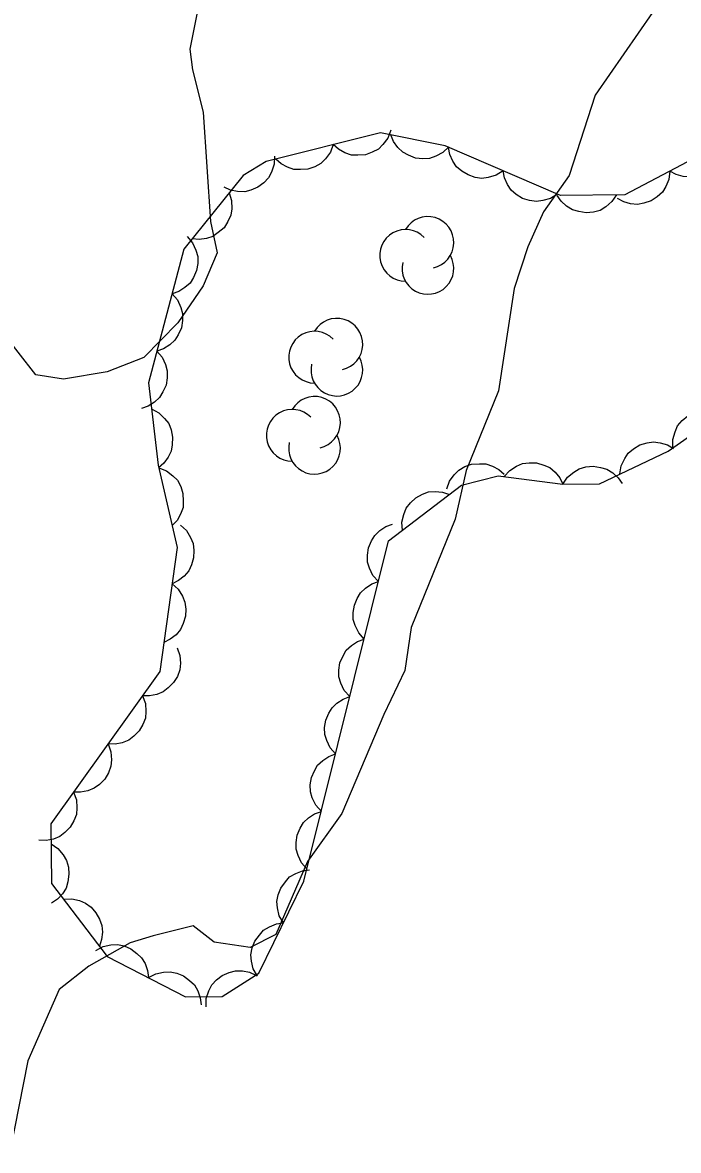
# Model space of a CAD drawing. Extents: x 282461 to 284471, y 5554090 to 5557646.
# Drawn here: x 283556.5 to 283589.8, y 5556189.7 to 5556246.8 of the extents above; entities that cross this region are included whole.
import ezdxf

# ---------------------------------------------------------------- set-up
doc = ezdxf.new("R2010")
doc.units = 0
doc.layers.add('Niveau 2', color=7, linetype='Continuous')
doc.layers.add('Niveau 44', color=7, linetype='Continuous')

msp = doc.modelspace()

# ---------------------------------------------------------------- linework, layer by layer
at = {"layer": 'Niveau 2'}
for points in [[(283562.49, 5556272.58), (283563.43, 5556269.68), (283563.55, 5556266.08), (283563.4, 5556264.01), (283564.28, 5556254.32), (283565.8, 5556249.45), (283565.01, 5556245.47), (283565.15, 5556244.43), (283565.69, 5556242.29), (283566.06, 5556236.75), (283566.39, 5556235.16), (283565.68, 5556233.48), (283564.41, 5556231.61), (283562.68, 5556229.85), (283560.82, 5556229.13), (283558.61, 5556228.76), (283557.22, 5556228.98), (283555.42, 5556231.28)], [(283588.43, 5556247.33), (283585.53, 5556243.15), (283584.21, 5556239.08), (283582.92, 5556237.23), (283582.13, 5556235.47), (283581.43, 5556233.35), (283580.64, 5556228.17), (283579.01, 5556224.13), (283578.44, 5556221.67), (283576.21, 5556216.18), (283575.89, 5556214), (283574.84, 5556211.77), (283572.71, 5556206.77), (283570.96, 5556204.33), (283569.37, 5556200.64), (283568.06, 5556199.98), (283566.24, 5556200.25), (283565.18, 5556201.07), (283563.15, 5556200.57), (283561.99, 5556200.21), (283559.9, 5556199.03), (283558.4, 5556197.85), (283556.8, 5556194.23), (283555.91, 5556189.7)]]:
    msp.add_lwpolyline(points, dxfattribs=at)
at = {"layer": 'Niveau 44'}
for points in [[(283595.6, 5556242.6), (283587.03, 5556238.1), (283583.77, 5556238.07), (283577.93, 5556240.57), (283574.67, 5556241.24), (283568.87, 5556239.79), (283567.71, 5556239.08), (283564.71, 5556235.34), (283562.91, 5556228.58), (283563.41, 5556224.41), (283564.37, 5556220.23), (283563.49, 5556213.95), (283557.97, 5556206.24), (283558, 5556203.22), (283560.82, 5556199.53), (283564.79, 5556197.48), (283566.65, 5556197.5), (283568.5, 5556198.67), (283570.79, 5556203.34), (283575.07, 5556220.57), (283578.77, 5556223.39), (283580.63, 5556223.87), (283583.89, 5556223.44), (283585.75, 5556223.46), (283589.23, 5556225.12), (283592.93, 5556227.71)], [(283575.18, 5556241.37), (283575.04, 5556240.97), (283574.79, 5556240.65), (283574.56, 5556240.41), (283574.25, 5556240.25), (283573.9, 5556240.12), (283573.52, 5556240.1), (283573.19, 5556240.1), (283572.86, 5556240.22), (283572.54, 5556240.4), (283572.27, 5556240.64)], [(283572.27, 5556240.64), (283572.13, 5556240.25), (283571.88, 5556239.92), (283571.65, 5556239.69), (283571.34, 5556239.52), (283570.99, 5556239.4), (283570.61, 5556239.37), (283570.28, 5556239.38), (283569.95, 5556239.49), (283569.63, 5556239.67), (283569.36, 5556239.91)], [(283578.12, 5556240.53), (283577.82, 5556240.24), (283577.46, 5556240.05), (283577.15, 5556239.94), (283576.8, 5556239.92), (283576.43, 5556239.96), (283576.08, 5556240.1), (283575.79, 5556240.25), (283575.54, 5556240.5), (283575.32, 5556240.8), (283575.18, 5556241.13)], [(283591.97, 5556240.69), (283591.92, 5556240.28), (283591.76, 5556239.91), (283591.59, 5556239.62), (283591.33, 5556239.38), (283591.02, 5556239.18), (283590.66, 5556239.07), (283590.34, 5556239), (283589.99, 5556239.03), (283589.63, 5556239.13), (283589.31, 5556239.3)], [(283569.3, 5556240.05), (283569.28, 5556239.64), (283569.15, 5556239.25), (283569, 5556238.96), (283568.75, 5556238.71), (283568.46, 5556238.49), (283568.1, 5556238.34), (283567.79, 5556238.25), (283567.43, 5556238.27), (283567.07, 5556238.34), (283566.74, 5556238.49)], [(283580.87, 5556239.31), (283580.52, 5556239.09), (283580.12, 5556238.98), (283579.8, 5556238.93), (283579.45, 5556238.98), (283579.1, 5556239.1), (283578.78, 5556239.3), (283578.52, 5556239.51), (283578.33, 5556239.8), (283578.18, 5556240.14), (283578.11, 5556240.49)], [(283583.62, 5556238.13), (283583.27, 5556237.91), (283582.88, 5556237.8), (283582.56, 5556237.75), (283582.21, 5556237.8), (283581.86, 5556237.91), (283581.53, 5556238.12), (283581.28, 5556238.33), (283581.09, 5556238.62), (283580.94, 5556238.96), (283580.87, 5556239.31)], [(283589.31, 5556239.3), (283589.27, 5556238.88), (283589.11, 5556238.51), (283588.94, 5556238.23), (283588.68, 5556237.99), (283588.37, 5556237.79), (283588, 5556237.67), (283587.68, 5556237.6), (283587.33, 5556237.64), (283586.98, 5556237.74), (283586.66, 5556237.91)], [(283567, 5556238.2), (283567.12, 5556237.8), (283567.13, 5556237.39), (283567.08, 5556237.06), (283566.94, 5556236.74), (283566.74, 5556236.43), (283566.45, 5556236.18), (283566.18, 5556235.99), (283565.85, 5556235.88), (283565.48, 5556235.83), (283565.12, 5556235.86)], [(283586.61, 5556238.1), (283586.38, 5556237.75), (283586.07, 5556237.49), (283585.79, 5556237.31), (283585.45, 5556237.22), (283585.08, 5556237.19), (283584.7, 5556237.25), (283584.39, 5556237.33), (283584.09, 5556237.52), (283583.82, 5556237.77), (283583.61, 5556238.07)], [(283564.88, 5556235.98), (283565.15, 5556235.66), (283565.32, 5556235.29), (283565.41, 5556234.98), (283565.41, 5556234.62), (283565.35, 5556234.26), (283565.19, 5556233.91), (283565.02, 5556233.63), (283564.76, 5556233.4), (283564.45, 5556233.2), (283564.11, 5556233.08)], [(283564.11, 5556233.08), (283564.38, 5556232.77), (283564.55, 5556232.39), (283564.64, 5556232.08), (283564.64, 5556231.73), (283564.58, 5556231.36), (283564.42, 5556231.01), (283564.25, 5556230.73), (283563.99, 5556230.5), (283563.68, 5556230.3), (283563.34, 5556230.18)], [(283563.34, 5556230.18), (283563.61, 5556229.87), (283563.78, 5556229.5), (283563.87, 5556229.18), (283563.87, 5556228.83), (283563.81, 5556228.46), (283563.65, 5556228.12), (283563.48, 5556227.83), (283563.22, 5556227.6), (283562.9, 5556227.4), (283562.56, 5556227.28)], [(283563.07, 5556227.25), (283563.44, 5556227.06), (283563.73, 5556226.77), (283563.94, 5556226.51), (283564.07, 5556226.19), (283564.14, 5556225.83), (283564.12, 5556225.44), (283564.07, 5556225.12), (283563.92, 5556224.81), (283563.7, 5556224.51), (283563.43, 5556224.27)], [(283589.47, 5556225.29), (283589.47, 5556225.71), (283589.58, 5556226.1), (283589.71, 5556226.4), (283589.94, 5556226.67), (283590.22, 5556226.91), (283590.57, 5556227.07), (283590.87, 5556227.18), (283591.23, 5556227.19), (283591.59, 5556227.14), (283591.93, 5556227.01)], [(283586.79, 5556223.96), (283586.85, 5556224.37), (283587.03, 5556224.74), (283587.21, 5556225.01), (283587.48, 5556225.24), (283587.79, 5556225.43), (283588.16, 5556225.53), (283588.48, 5556225.59), (283588.83, 5556225.54), (283589.19, 5556225.43), (283589.5, 5556225.25)], [(283563.44, 5556224.27), (283563.83, 5556224.12), (283564.15, 5556223.87), (283564.38, 5556223.64), (283564.55, 5556223.32), (283564.66, 5556222.97), (283564.68, 5556222.59), (283564.67, 5556222.26), (283564.54, 5556221.93), (283564.36, 5556221.61), (283564.11, 5556221.35)], [(283578.02, 5556223.2), (283578.16, 5556223.59), (283578.4, 5556223.92), (283578.63, 5556224.15), (283578.94, 5556224.33), (283579.28, 5556224.45), (283579.67, 5556224.48), (283579.99, 5556224.47), (283580.33, 5556224.36), (283580.65, 5556224.18), (283580.92, 5556223.95)], [(283580.93, 5556223.83), (283581.21, 5556224.14), (283581.55, 5556224.36), (283581.85, 5556224.49), (283582.2, 5556224.53), (283582.57, 5556224.52), (283582.94, 5556224.4), (283583.24, 5556224.28), (283583.5, 5556224.05), (283583.74, 5556223.76), (283583.9, 5556223.44)], [(283583.9, 5556223.44), (283584.13, 5556223.79), (283584.45, 5556224.05), (283584.73, 5556224.22), (283585.06, 5556224.32), (283585.43, 5556224.35), (283585.81, 5556224.29), (283586.13, 5556224.21), (283586.42, 5556224.02), (283586.7, 5556223.77), (283586.9, 5556223.47)], [(283575.77, 5556221.1), (283575.74, 5556221.52), (283575.84, 5556221.91), (283575.96, 5556222.22), (283576.18, 5556222.5), (283576.45, 5556222.75), (283576.79, 5556222.93), (283577.09, 5556223.05), (283577.44, 5556223.07), (283577.81, 5556223.03), (283578.15, 5556222.92)], [(283564.53, 5556221.37), (283564.84, 5556221.09), (283565.05, 5556220.74), (283565.18, 5556220.44), (283565.22, 5556220.09), (283565.2, 5556219.72), (283565.09, 5556219.35), (283564.96, 5556219.05), (283564.72, 5556218.79), (283564.44, 5556218.56), (283564.11, 5556218.4)], [(283574.56, 5556218.51), (283574.28, 5556218.82), (283574.11, 5556219.19), (283574.01, 5556219.5), (283574, 5556219.85), (283574.06, 5556220.22), (283574.21, 5556220.57), (283574.37, 5556220.85), (283574.63, 5556221.09), (283574.94, 5556221.3), (283575.28, 5556221.42)], [(283564.11, 5556218.4), (283564.42, 5556218.12), (283564.63, 5556217.77), (283564.76, 5556217.47), (283564.81, 5556217.12), (283564.79, 5556216.75), (283564.67, 5556216.38), (283564.54, 5556216.08), (283564.31, 5556215.82), (283564.02, 5556215.59), (283563.7, 5556215.43)], [(283573.84, 5556215.6), (283573.56, 5556215.91), (283573.38, 5556216.28), (283573.28, 5556216.59), (283573.28, 5556216.94), (283573.34, 5556217.31), (283573.49, 5556217.66), (283573.65, 5556217.94), (283573.91, 5556218.18), (283574.22, 5556218.39), (283574.56, 5556218.51)], [(283573.11, 5556212.69), (283572.83, 5556213), (283572.66, 5556213.37), (283572.56, 5556213.68), (283572.56, 5556214.03), (283572.61, 5556214.4), (283572.77, 5556214.75), (283572.93, 5556215.03), (283573.19, 5556215.27), (283573.5, 5556215.47), (283573.84, 5556215.6)], [(283564.36, 5556215.16), (283564.5, 5556214.77), (283564.53, 5556214.37), (283564.5, 5556214.04), (283564.38, 5556213.71), (283564.19, 5556213.39), (283563.92, 5556213.12), (283563.66, 5556212.92), (283563.34, 5556212.79), (283562.97, 5556212.72), (283562.61, 5556212.72)], [(283562.61, 5556212.72), (283562.76, 5556212.33), (283562.78, 5556211.93), (283562.76, 5556211.6), (283562.63, 5556211.27), (283562.44, 5556210.95), (283562.17, 5556210.68), (283561.92, 5556210.48), (283561.59, 5556210.35), (283561.23, 5556210.28), (283560.87, 5556210.29)], [(283572.39, 5556209.78), (283572.11, 5556210.09), (283571.94, 5556210.46), (283571.84, 5556210.77), (283571.83, 5556211.12), (283571.89, 5556211.49), (283572.04, 5556211.84), (283572.21, 5556212.12), (283572.46, 5556212.36), (283572.77, 5556212.56), (283573.11, 5556212.69)], [(283560.87, 5556210.29), (283561.01, 5556209.89), (283561.04, 5556209.49), (283561.01, 5556209.16), (283560.89, 5556208.83), (283560.7, 5556208.51), (283560.43, 5556208.24), (283560.17, 5556208.04), (283559.84, 5556207.91), (283559.48, 5556207.84), (283559.12, 5556207.85)], [(283571.67, 5556206.87), (283571.39, 5556207.18), (283571.21, 5556207.55), (283571.12, 5556207.86), (283571.11, 5556208.21), (283571.17, 5556208.58), (283571.32, 5556208.93), (283571.48, 5556209.21), (283571.74, 5556209.45), (283572.05, 5556209.65), (283572.39, 5556209.78)], [(283559.12, 5556207.85), (283559.27, 5556207.46), (283559.29, 5556207.05), (283559.27, 5556206.72), (283559.14, 5556206.39), (283558.95, 5556206.07), (283558.68, 5556205.8), (283558.43, 5556205.6), (283558.1, 5556205.47), (283557.73, 5556205.4), (283557.37, 5556205.41)], [(283570.94, 5556203.96), (283570.66, 5556204.27), (283570.49, 5556204.63), (283570.39, 5556204.95), (283570.39, 5556205.3), (283570.44, 5556205.67), (283570.6, 5556206.02), (283570.76, 5556206.3), (283571.02, 5556206.54), (283571.33, 5556206.74), (283571.67, 5556206.87)], [(283557.98, 5556205.22), (283558.33, 5556204.99), (283558.59, 5556204.67), (283558.76, 5556204.39), (283558.86, 5556204.05), (283558.89, 5556203.69), (283558.83, 5556203.31), (283558.75, 5556202.99), (283558.56, 5556202.7), (283558.31, 5556202.42), (283558.01, 5556202.22)], [(283569.75, 5556201.22), (283569.54, 5556201.58), (283569.45, 5556201.98), (283569.42, 5556202.3), (283569.49, 5556202.65), (283569.62, 5556202.99), (283569.85, 5556203.3), (283570.06, 5556203.55), (283570.37, 5556203.73), (283570.71, 5556203.86), (283571.07, 5556203.91)], [(283558.61, 5556202.42), (283559.03, 5556202.45), (283559.42, 5556202.35), (283559.73, 5556202.23), (283560.01, 5556202.02), (283560.25, 5556201.74), (283560.43, 5556201.41), (283560.55, 5556201.1), (283560.58, 5556200.75), (283560.54, 5556200.38), (283560.43, 5556200.04)], [(283568.43, 5556198.52), (283568.22, 5556198.89), (283568.13, 5556199.28), (283568.1, 5556199.61), (283568.17, 5556199.96), (283568.3, 5556200.3), (283568.53, 5556200.61), (283568.74, 5556200.85), (283569.05, 5556201.03), (283569.39, 5556201.17), (283569.75, 5556201.22)], [(283560.25, 5556199.83), (283560.62, 5556200.03), (283561.01, 5556200.11), (283561.34, 5556200.13), (283561.69, 5556200.06), (283562.03, 5556199.91), (283562.33, 5556199.68), (283562.57, 5556199.46), (283562.74, 5556199.16), (283562.87, 5556198.81), (283562.91, 5556198.45)], [(283562.91, 5556198.45), (283563.28, 5556198.65), (283563.68, 5556198.73), (283564.01, 5556198.75), (283564.35, 5556198.68), (283564.69, 5556198.54), (283565, 5556198.31), (283565.24, 5556198.09), (283565.41, 5556197.78), (283565.54, 5556197.43), (283565.58, 5556197.07)], [(283565.83, 5556196.98), (283565.84, 5556197.4), (283565.97, 5556197.78), (283566.12, 5556198.08), (283566.36, 5556198.34), (283566.65, 5556198.56), (283567, 5556198.71), (283567.32, 5556198.8), (283567.67, 5556198.79), (283568.03, 5556198.73), (283568.36, 5556198.58)]]:
    msp.add_lwpolyline(points, dxfattribs=at)
for centre, start, end in [((283577.064, 5556235.683), 282.2692, 149.7263), ((283575.937, 5556235.027), 44.1154, 269.804), ((283577.064, 5556234.371), 166.9369, 29.6212), ((283572.454, 5556230.529), 282.2692, 149.7263), ((283571.326, 5556229.874), 44.1154, 269.804), ((283572.454, 5556229.218), 166.9369, 29.6212), ((283571.323, 5556226.571), 282.2692, 149.7263), ((283570.195, 5556225.915), 44.1154, 269.804), ((283571.323, 5556225.259), 166.9369, 29.6212)]:
    msp.add_arc(centre, 1.311, start, end, dxfattribs=at)

doc.saveas('drawing.dxf')
